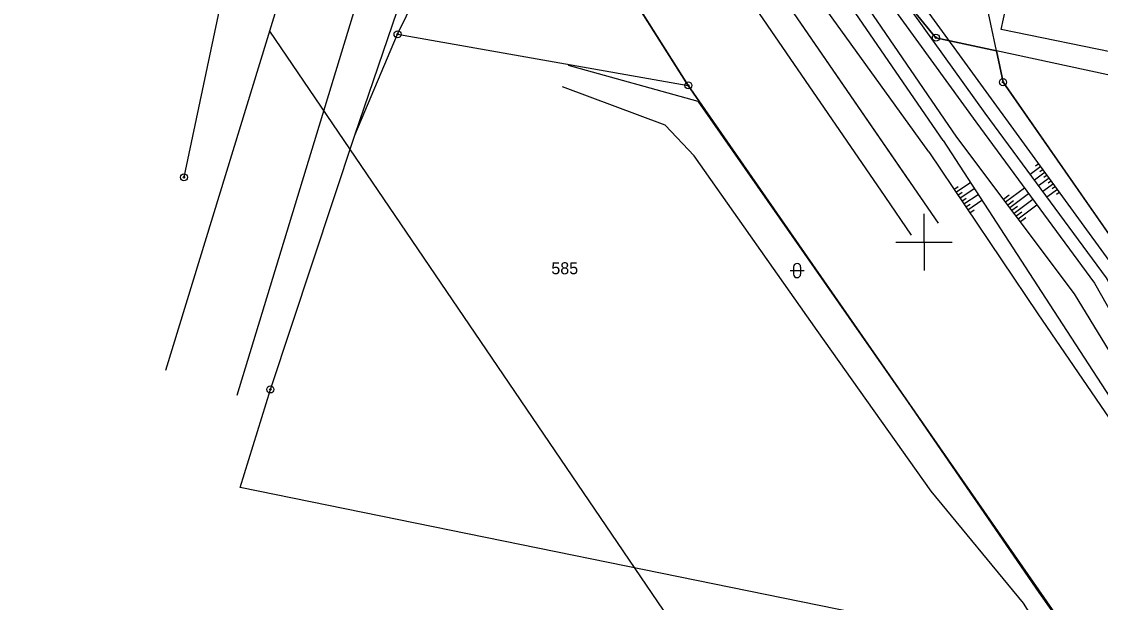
# Model space of a CAD drawing. Extents: x -469926 to -462499, y -1098642 to -1092733.
# Drawn here: x -466127.8 to -465975, y -1094251 to -1094168.8 of the extents above; entities that cross this region are included whole.
import ezdxf

# ---------------------------------------------------------------- set-up
doc = ezdxf.new("R2010")
doc.units = 0
for name, color, linetype in [('Vrstva 1', 7, 'Continuous'), ('Vrstva 10', 7, 'Continuous'), ('Vrstva 11', 7, 'Continuous'), ('Vrstva 14', 7, 'Continuous'), ('Vrstva 16', 7, 'Continuous'), ('Vrstva 20', 7, 'Continuous'), ('Vrstva 24', 7, 'Continuous'), ('Vrstva 29', 7, 'Continuous'), ('Vrstva 4', 7, 'Continuous'), ('Vrstva 48', 7, 'Continuous'), ('Vrstva 50', 7, 'Continuous'), ('Vrstva 6', 7, 'Continuous'), ('Vrstva 62', 7, 'Continuous'), ('Vrstva 9', 7, 'Continuous')]:
    doc.layers.add(name, color=color, linetype=linetype)

msp = doc.modelspace()

# ---------------------------------------------------------------- linework, layer by layer
at = {"layer": 'Vrstva 1'}
for p, q in [((-466074.55, -1094170.61), (-466059.21, -1094139.25)), ((-466094.41, -1094141.73), (-466104.8, -1094190.84)), ((-466053.23, -1094146.56), (-466033.38, -1094177.84)), ((-466080.61, -1094184.89), (-466068.61, -1094149.88)), ((-465989.75, -1094172.94), (-465994.2, -1094151.83)), ((-465989.08, -1094169.93), (-465986.76, -1094159.27)), ((-465998.32, -1094171.09), (-466004, -1094164.19)), ((-465960.47, -1094175.78), (-465989.08, -1094169.93)), ((-466080.61, -1094184.89), (-466074.55, -1094170.61)), ((-466074.55, -1094170.61), (-466033.38, -1094177.84)), ((-465989.75, -1094172.94), (-465998.32, -1094171.09)), ((-465988.81, -1094177.38), (-465989.75, -1094172.94)), ((-465937.16, -1094184.27), (-465989.75, -1094172.94)), ((-466033.38, -1094177.84), (-465976.87, -1094259.1)), ((-465966.26, -1094209.73), (-465988.81, -1094177.38)), ((-466092.56, -1094220.84), (-466080.61, -1094184.89)), ((-466096.82, -1094234.72), (-466092.56, -1094220.84)), ((-465976.87, -1094259.1), (-466096.82, -1094234.72))]:
    msp.add_line(p, q, dxfattribs=at)
at = {"layer": 'Vrstva 10'}
for points in [[(-465976.87, -1094259.1), (-466033.38, -1094177.84), (-466053.23, -1094146.56), (-466059.21, -1094139.25), (-466068.82, -1094119.29), (-466109.15, -1094116.17), (-466124.18, -1094112.13), (-466130.6, -1094106.1), (-466141.43, -1094026.49), (-466139.33, -1094007.99), (-466169.63, -1093959.03), (-466199.65, -1093912.12), (-466203.18, -1093905.74)], [(-465989.75, -1094172.94), (-465988.81, -1094177.38), (-465966.26, -1094209.73), (-465965.16, -1094211.3), (-465925.78, -1094266.9), (-465885.11, -1094324.68), (-465857.74, -1094372.47), (-465854.79, -1094390.59)]]:
    msp.add_lwpolyline(points, dxfattribs=at)
at = {"layer": 'Vrstva 11'}
msp.add_lwpolyline([(-466034.11, -1094103.43), (-466031.81, -1094109.4), (-466031.81, -1094109.4), (-466004, -1094164.19), (-465998.32, -1094171.09), (-465989.75, -1094172.94), (-465988.81, -1094177.38)], dxfattribs=at)
at = {"layer": 'Vrstva 14'}
msp.add_line((-465964.64, -1094358.11), (-466092.63, -1094170.19), dxfattribs=at)
at = {"layer": 'Vrstva 16'}
for p, q in [((-466000, -1094200), (-466000, -1094196)), ((-466004, -1094200), (-465996, -1094200)), ((-466000, -1094200), (-466000, -1094204))]:
    msp.add_line(p, q, dxfattribs=at)
at = {"layer": 'Vrstva 20'}
for p, q in [((-466018.47, -1094203.53), (-466018.47, -1094204.53)), ((-466017.47, -1094203.53), (-466017.47, -1094204.53)), ((-466018.97, -1094204.03), (-466016.97, -1094204.03))]:
    msp.add_line(p, q, dxfattribs=at)
for centre, start, end in [((-466017.97, -1094203.53), 0, 180), ((-466017.97, -1094204.53), 180, 0)]:
    msp.add_arc(centre, 0.5, start, end, dxfattribs=at)
at = {"layer": 'Vrstva 24'}
for centre, radius in [((-466074.55, -1094170.61), 0.5), ((-466074.55, -1094170.61), 0.1), ((-465998.32, -1094171.09), 0.5), ((-465998.32, -1094171.09), 0.1), ((-466033.38, -1094177.84), 0.5), ((-466033.38, -1094177.84), 0.1), ((-465988.81, -1094177.38), 0.5), ((-465988.81, -1094177.38), 0.1), ((-466104.8, -1094190.84), 0.5), ((-466104.8, -1094190.84), 0.1), ((-466092.56, -1094220.84), 0.5), ((-466092.56, -1094220.84), 0.1)]:
    msp.add_circle(centre, radius, dxfattribs=at)
at = {"layer": 'Vrstva 29'}
msp.add_line((-465997.96, -1094197.34), (-466038.78, -1094137.95), dxfattribs=at)
at = {"layer": 'Vrstva 4'}
for p, q in [((-466082.97, -1094138.46), (-466107.39, -1094218.15)), ((-466072.72, -1094141.14), (-466097.33, -1094221.7))]:
    msp.add_line(p, q, dxfattribs=at)
at = {"layer": 'Vrstva 48'}
for p, q in [((-465983.44, -1094189.31), (-465984.96, -1094190.42)), ((-465982.85, -1094190.12), (-465984.36, -1094191.23)), ((-465983.73, -1094188.91), (-465984.19, -1094189.24)), ((-465983.15, -1094189.72), (-465983.6, -1094190.05)), ((-465995.48, -1094192.96), (-465993.43, -1094191.58)), ((-465982.27, -1094190.94), (-465983.77, -1094192.03)), ((-465982.56, -1094190.53), (-465983.01, -1094190.86)), ((-465981.97, -1094191.34), (-465982.42, -1094191.67)), ((-465995.76, -1094192.54), (-465995.14, -1094192.13)), ((-465995.2, -1094193.37), (-465994.59, -1094192.96)), ((-465994.92, -1094193.79), (-465992.89, -1094192.42)), ((-465994.36, -1094194.61), (-465992.34, -1094193.26)), ((-465988.45, -1094194.31), (-465985.79, -1094192.31)), ((-465987.85, -1094195.11), (-465985.2, -1094193.12)), ((-465981.67, -1094191.74), (-465983.18, -1094192.84)), ((-465981.09, -1094192.55), (-465982.59, -1094193.64)), ((-465981.38, -1094192.15), (-465981.83, -1094192.48)), ((-465980.79, -1094192.96), (-465981.24, -1094193.28)), ((-465994.64, -1094194.2), (-465994.03, -1094193.79)), ((-465994.08, -1094195.03), (-465993.48, -1094194.62)), ((-465993.8, -1094195.45), (-465991.79, -1094194.09)), ((-465988.75, -1094193.92), (-465987.95, -1094193.31)), ((-465988.15, -1094194.71), (-465987.35, -1094194.11)), ((-465987.25, -1094195.91), (-465984.6, -1094193.93)), ((-465986.65, -1094196.71), (-465984.01, -1094194.73)), ((-465993.52, -1094195.86), (-465992.92, -1094195.46)), ((-465987.55, -1094195.51), (-465986.76, -1094194.92)), ((-465986.95, -1094196.31), (-465986.16, -1094195.72)), ((-465986.35, -1094197.11), (-465985.56, -1094196.52))]:
    msp.add_line(p, q, dxfattribs=at)
at = {"layer": 'Vrstva 6'}
for p, q in [((-466024.65, -1094158.58), (-466002.18, -1094191.23)), ((-466028.03, -1094160.86), (-466005.55, -1094193.55)), ((-466005.55, -1094193.55), (-466001.8, -1094199))]:
    msp.add_line(p, q, dxfattribs=at)
at = {"layer": 'Vrstva 62'}
for p, q in [((-465991.33, -1094181.76), (-466013.91, -1094150.33)), ((-465997.3, -1094185.61), (-466019.84, -1094152.8)), ((-465999.34, -1094187.23), (-466022.88, -1094154.53))]:
    msp.add_line(p, q, dxfattribs=at)
for points in [[(-465952.24, -1094239.42), (-465972.64, -1094204.15), (-466012.37, -1094149.56)], [(-466015.66, -1094151.33), (-465992.65, -1094182.99), (-465975.85, -1094205.81), (-465955.76, -1094241.24), (-465939.52, -1094265.01), (-465921.04, -1094289.66), (-465890.17, -1094331.85)], [(-465870.88, -1094359.31), (-465891.93, -1094333.28), (-465922.41, -1094290.63), (-465941.12, -1094266.02), (-465957.52, -1094241.91), (-465978.68, -1094207.33), (-465995.33, -1094185.15), (-466017.83, -1094152.35)], [(-465953.58, -1094240.02), (-465974.17, -1094205.08), (-465991.33, -1094181.76)], [(-465997.3, -1094185.61), (-465982.2, -1094208.88), (-465959.69, -1094243.49), (-465955.51, -1094249.59)], [(-465999.34, -1094187.23), (-465983.89, -1094210.14), (-465960.51, -1094244.3), (-465957.16, -1094250.7)]]:
    msp.add_lwpolyline(points, dxfattribs=at)
at = {"layer": 'Vrstva 9'}
for points in [[(-466050.39, -1094174.98), (-466032.03, -1094180.08), (-466002.25, -1094222.69), (-465983.72, -1094249.56), (-465970.89, -1094267.78), (-465950.33, -1094297.58), (-465934.36, -1094320.68)], [(-465940.07, -1094322.19), (-465957.52, -1094296.57), (-465973.9, -1094270.02), (-465985.92, -1094251.08), (-465999.01, -1094235.25), (-466015.15, -1094212.5), (-466032.54, -1094187.81), (-466036.67, -1094183.45), (-466051.21, -1094178.03)]]:
    msp.add_lwpolyline(points, dxfattribs=at)

# ---------------------------------------------------------------- texts
at = {"layer": 'Vrstva 50'}
msp.add_text('585', height=1.7, dxfattribs=at).set_placement((-466052.77, -1094204.55))

doc.saveas('drawing.dxf')
